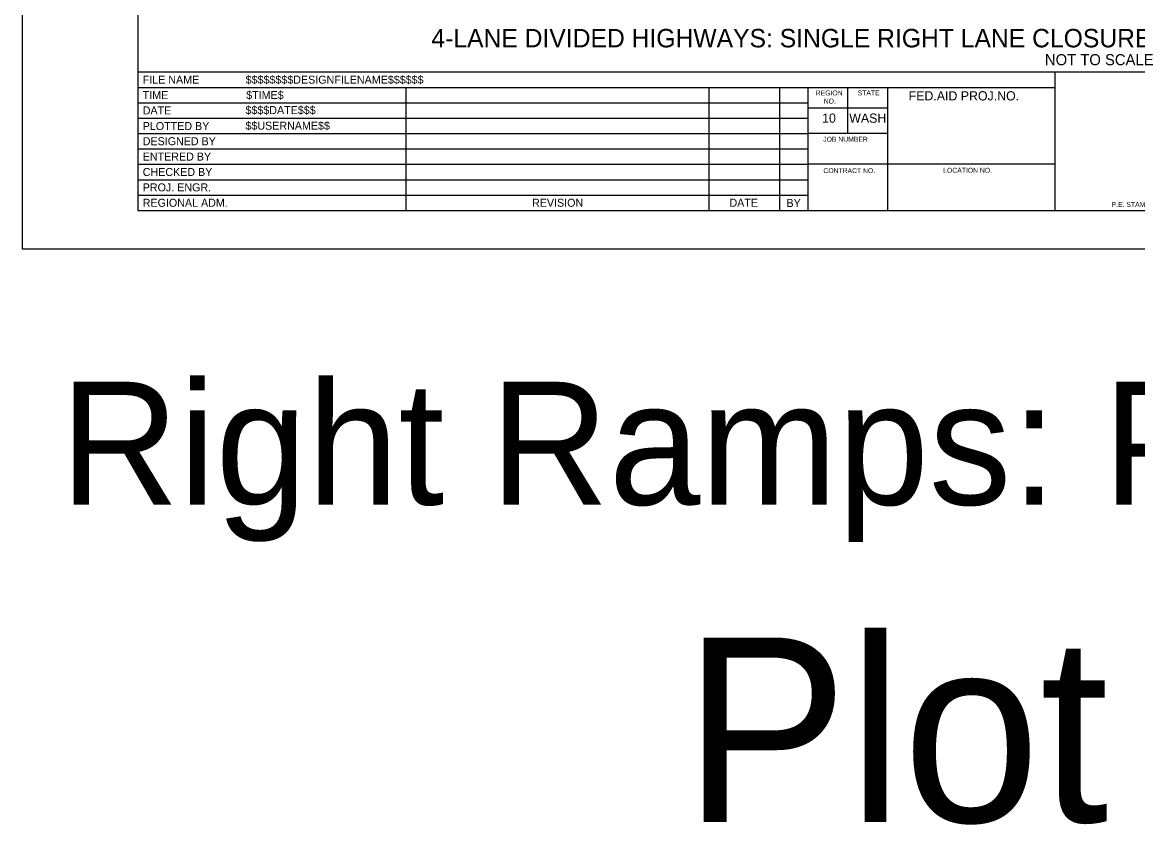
# Model space of a CAD drawing. Extents: x 99958 to 100136, y 99935 to 100013.
# Drawn here: x 100079.06 to 100088.13, y 99965.01 to 99971.53 of the extents above; entities that cross this region are included whole.
import ezdxf

# ---------------------------------------------------------------- set-up
doc = ezdxf.new("R2010")
doc.units = 0
for name, color, linetype in [('SH_DE_DetailHeading1Text', 7, 'Continuous'), ('SH_GI_PlotLimits', 7, 'Continuous'), ('SH_GI_SheetBorder', 7, 'Continuous'), ('SH_GI_SheetLocationText', 7, 'Continuous'), ('SH_GI_SheetTextInCells', 7, 'Continuous'), ('SH_GI_TitleBlockText', 7, 'Continuous')]:
    doc.layers.add(name, color=color, linetype=linetype)

msp = doc.modelspace()

# ---------------------------------------------------------------- linework, layer by layer
at = {"layer": 'SH_GI_PlotLimits'}
msp.add_lwpolyline([(100079.0625, 99969.6875), (100096.0625, 99969.6875), (100096.0625, 99980.6875), (100079.0625, 99980.6875)], close=True, dxfattribs=at)
at = {"layer": 'SH_GI_SheetBorder'}
for p, q in [((100080, 99980.375), (100080, 99970)), ((100080, 99971.1259), (100095.75, 99971.1259)), ((100087.4566, 99970), (100087.4566, 99971.1259)), ((100080, 99971.0008), (100087.4566, 99971.0008)), ((100082.179, 99971.0008), (100082.179, 99970)), ((100084.641, 99971.0008), (100084.641, 99970)), ((100085.2164, 99971.0008), (100085.2164, 99970)), ((100085.4451, 99971.0008), (100085.4451, 99970)), ((100085.7719, 99970.6255), (100085.7719, 99971.0008)), ((100086.0956, 99970), (100086.0956, 99971.0008)), ((100080, 99970.8757), (100082.1821, 99970.8757)), ((100082.1821, 99970.8757), (100085.4466, 99970.8757)), ((100086.0958, 99970.831), (100085.4466, 99970.831)), ((100080, 99970.7506), (100082.1821, 99970.7506)), ((100082.1821, 99970.7506), (100085.4466, 99970.7506)), ((100080, 99970.6255), (100085.4466, 99970.6255)), ((100086.0958, 99970.6255), (100085.4466, 99970.6255)), ((100080, 99970.5004), (100085.4466, 99970.5004)), ((100080, 99970.3753), (100085.4466, 99970.3753)), ((100087.4566, 99970.3753), (100085.4466, 99970.3753)), ((100080, 99970.2502), (100085.4466, 99970.2502)), ((100080, 99970.1251), (100085.4466, 99970.1251)), ((100080, 99970), (100095.75, 99970))]:
    msp.add_line(p, q, dxfattribs=at)

# ---------------------------------------------------------------- texts
at = {"layer": 'SH_DE_DetailHeading1Text'}
for s, height, p in [('4-LANE DIVIDED HIGHWAYS: SINGLE RIGHT LANE CLOSURE (45+ MPH, MAINTAIN EXISTING SPEED LIMIT)', 0.15, (100082.3867, 99971.3259)), ('NOT TO SCALE', 0.09, (100087.3727, 99971.1809))]:
    msp.add_text(s, height=height, rotation=360, dxfattribs=at).set_placement(p)
at = {"layer": 'SH_GI_SheetLocationText'}
for s, height, p in [('Right Ramps: Parallel On-Ramp', 1, (100079.3704, 99967.6071)), ('Plot 15', 1.5, (100084.4341, 99965.0267))]:
    msp.add_text(s, height=height, dxfattribs=at).set_placement(p)
at = {"layer": 'SH_GI_SheetTextInCells'}
for s, height, p in [('FILE NAME', 0.06505, (100080.041, 99971.0308)), ('TIME', 0.06505, (100080.041, 99970.9057)), ('REGION', 0.04003, (100085.5099, 99970.9352)), ('NO.', 0.04003, (100085.5752, 99970.869)), ('STATE', 0.04003, (100085.8511, 99970.9357)), ('FED.AID PROJ.NO.', 0.07506, (100086.2652, 99970.8945)), ('DATE', 0.06505, (100080.041, 99970.7806)), ('PLOTTED BY', 0.06505, (100080.041, 99970.6538)), ('10', 0.07506, (100085.5621, 99970.7131)), ('WASH', 0.07506, (100085.7826, 99970.7131)), ('DESIGNED BY', 0.065052, (100080.041, 99970.5304)), ('JOB NUMBER', 0.04003, (100085.5712, 99970.5587)), ('ENTERED BY', 0.06505, (100080.041, 99970.4053)), ('CHECKED BY', 0.06505, (100080.041, 99970.2802)), ('CONTRACT NO.', 0.040032, (100085.5725, 99970.3037)), ('LOCATION NO.', 0.040032, (100086.5465, 99970.3067)), ('PROJ. ENGR.', 0.065052, (100080.041, 99970.1551)), ('REGIONAL ADM.', 0.065052, (100080.041, 99970.03)), ('REVISION', 0.06505, (100083.2048, 99970.03)), ('DATE', 0.06505, (100084.8091, 99970.03)), ('BY', 0.06505, (100085.2725, 99970.0285)), ('P.E. STAMP BOX', 0.040032, (100087.915, 99970.0286))]:
    msp.add_text(s, height=height, dxfattribs=at).set_placement(p)
at = {"layer": 'SH_GI_TitleBlockText'}
for s, height, p in [('$$$$$$$$DESIGNFILENAME$$$$$$', 0.065052, (100080.8775, 99971.0308)), ('$TIME$', 0.06505, (100080.882, 99970.9059)), ('$$$$DATE$$$', 0.065052, (100080.8759, 99970.7835)), ('$$USERNAME$$', 0.065052, (100080.8759, 99970.6567))]:
    msp.add_text(s, height=height, dxfattribs=at).set_placement(p)

doc.saveas('drawing.dxf')
